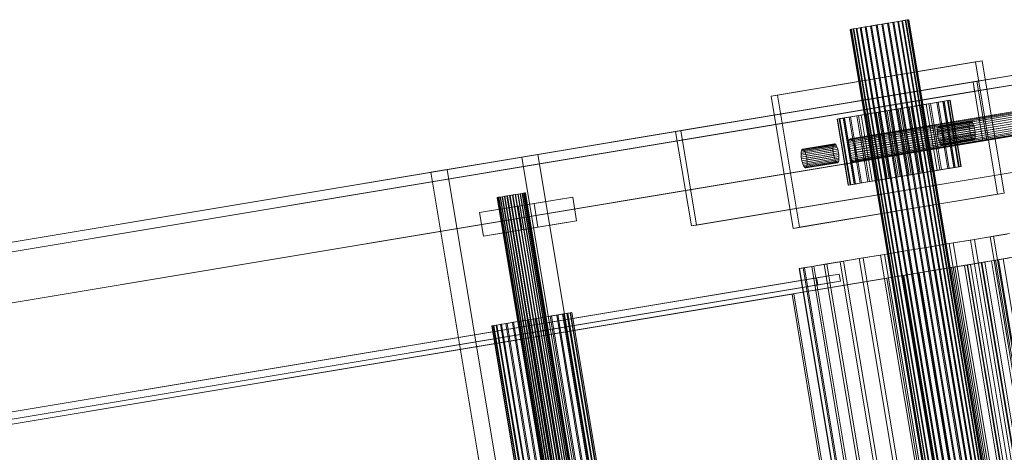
# Model space of a CAD drawing. Header units: millimetres. Extents: x -2233 to 61924, y -68080 to 6847.
# Tile 648 of 656: x 27299 to 27710, y -15977 to -15796. Entities that reach past the tile are written whole.
import ezdxf

# ---------------------------------------------------------------- set-up
doc = ezdxf.new("R2010")
doc.units = ezdxf.units.MM
doc.layers.add('superior_C10', color=7, linetype='Continuous', lineweight=0)

msp = doc.modelspace()

# ---------------------------------------------------------------- linework, layer by layer
at = {"layer": 'superior_C10'}
for p, q in [((27656.645, -15798.708), (27654.283, -15799.102)), ((27654.716, -15799.03), (27657.095, -15798.633)), ((27659.062, -15798.306), (27656.645, -15798.708)), ((27656.645, -15798.708), (27740.489, -16301.769)), ((27657.095, -15798.633), (27659.511, -15798.231)), ((27657.095, -15798.633), (27740.938, -16301.694)), ((27661.441, -15797.909), (27659.062, -15798.306)), ((27659.062, -15798.306), (27742.905, -16301.367)), ((27659.511, -15798.231), (27661.873, -15797.837)), ((27659.511, -15798.231), (27743.355, -16301.292)), ((27663.69, -15797.534), (27661.441, -15797.909)), ((27661.441, -15797.909), (27745.284, -16300.97)), ((27661.873, -15797.837), (27664.089, -15797.468)), ((27661.873, -15797.837), (27745.717, -16300.898)), ((27665.724, -15797.195), (27663.69, -15797.534)), ((27663.69, -15797.534), (27747.534, -16300.595)), ((27664.089, -15797.468), (27666.074, -15797.137)), ((27664.089, -15797.468), (27747.932, -16300.529)), ((27667.465, -15796.905), (27665.724, -15797.195)), ((27665.724, -15797.195), (27749.568, -16300.256)), ((27666.074, -15797.137), (27667.751, -15796.857)), ((27666.074, -15797.137), (27749.917, -16300.198)), ((27668.844, -15796.675), (27667.465, -15796.905)), ((27667.465, -15796.905), (27751.308, -16299.966)), ((27667.751, -15796.857), (27669.057, -15796.64)), ((27667.751, -15796.857), (27751.595, -16299.918)), ((27669.81, -15796.514), (27668.844, -15796.675)), ((27668.844, -15796.675), (27752.687, -16299.736)), ((27669.057, -15796.64), (27669.941, -15796.492)), ((27669.057, -15796.64), (27752.9, -16299.701)), ((27670.325, -15796.428), (27669.81, -15796.514)), ((27669.81, -15796.514), (27753.653, -16299.575)), ((27669.941, -15796.492), (27670.369, -15796.421)), ((27669.941, -15796.492), (27753.784, -16299.553)), ((27670.369, -15796.421), (27670.325, -15796.428)), ((27670.325, -15796.428), (27754.168, -16299.489)), ((27670.369, -15796.421), (27754.212, -16299.482)), ((27646.216, -15800.447), (27645.788, -15800.518)), ((27645.788, -15800.518), (27645.832, -15800.511)), ((27645.788, -15800.518), (27729.631, -16303.579)), ((27645.832, -15800.511), (27646.347, -15800.425)), ((27645.832, -15800.511), (27729.675, -16303.572)), ((27647.1, -15800.299), (27646.216, -15800.447)), ((27730.059, -16303.508), (27646.216, -15800.447)), ((27646.347, -15800.425), (27647.313, -15800.264)), ((27646.347, -15800.425), (27730.19, -16303.486)), ((27648.405, -15800.082), (27647.1, -15800.299)), ((27647.1, -15800.299), (27730.943, -16303.36)), ((27647.313, -15800.264), (27648.692, -15800.034)), ((27647.313, -15800.264), (27731.156, -16303.325)), ((27650.083, -15799.802), (27648.405, -15800.082)), ((27648.405, -15800.082), (27732.249, -16303.143)), ((27648.692, -15800.034), (27650.432, -15799.744)), ((27648.692, -15800.034), (27732.535, -16303.095)), ((27652.068, -15799.471), (27650.083, -15799.802)), ((27650.083, -15799.802), (27733.926, -16302.863)), ((27650.432, -15799.744), (27652.466, -15799.405)), ((27650.432, -15799.744), (27734.276, -16302.805)), ((27654.283, -15799.102), (27652.068, -15799.471)), ((27652.068, -15799.471), (27735.911, -16302.532)), ((27652.466, -15799.405), (27654.716, -15799.03)), ((27652.466, -15799.405), (27736.31, -16302.466)), ((27654.283, -15799.102), (27738.127, -16302.163)), ((27654.716, -15799.03), (27738.559, -16302.091)), ((27612.803, -15828.319), (27698.214, -15814.084)), ((27700.903, -15813.635), (27615.493, -15827.871)), ((27700.903, -15813.635), (27698.214, -15814.084)), ((27698.214, -15814.084), (27707.42, -15869.322)), ((27710.11, -15868.874), (27700.903, -15813.635)), ((18891.2, -17290.03), (27724.061, -15817.886)), ((27725.675, -15817.617), (18892.814, -17289.761)), ((27572.93, -15843.075), (27734.261, -15816.186)), ((27736.413, -15815.828), (27575.082, -15842.716)), ((27725.675, -15817.617), (27697.162, -15822.369)), ((18864.301, -17294.513), (27697.162, -15822.369)), ((27698.776, -15822.1), (18865.914, -17294.244)), ((18893.471, -17293.706), (27726.332, -15821.563)), ((27698.776, -15822.1), (27697.162, -15822.369)), ((27697.162, -15822.369), (27697.819, -15826.315)), ((27697.162, -15822.369), (27701.272, -15847.029)), ((27697.819, -15826.315), (27726.332, -15821.563)), ((27702.886, -15846.76), (27698.776, -15822.1)), ((27697.819, -15826.315), (18864.958, -17298.459)), ((27759.29, -15827.607), (27645.409, -15846.588)), ((27759.496, -15827.285), (27645.615, -15846.265)), ((27759.742, -15827.146), (27645.861, -15846.126)), ((27760.02, -15827.197), (27646.139, -15846.177)), ((27760.319, -15827.436), (27646.439, -15846.416)), ((27612.803, -15828.319), (27615.493, -15827.871)), ((27622.009, -15883.557), (27612.803, -15828.319)), ((27615.493, -15827.871), (27624.699, -15883.109)), ((27643.418, -15837.41), (27677.582, -15831.716)), ((27758.989, -15829.525), (27645.108, -15848.505)), ((27759.007, -15830.398), (27645.126, -15849.378)), ((27759.032, -15828.749), (27645.151, -15847.729)), ((27759.085, -15831.336), (27645.204, -15850.316)), ((27759.133, -15828.102), (27645.253, -15847.082)), ((27760.628, -15827.853), (27646.747, -15846.833)), ((27760.934, -15828.432), (27647.053, -15847.412)), ((27761.226, -15829.152), (27647.345, -15848.132)), ((27761.492, -15829.984), (27647.611, -15848.964)), ((27761.723, -15830.896), (27647.842, -15849.876)), ((27684.576, -15830.55), (27650.411, -15836.244)), ((27678.677, -15831.533), (27674.772, -15832.184)), ((27675.537, -15832.056), (27679.348, -15831.421)), ((27684.576, -15830.55), (27677.582, -15831.716)), ((27677.582, -15831.716), (27682.185, -15859.335)), ((27682.018, -15830.976), (27678.677, -15831.533)), ((27678.677, -15831.533), (27683.28, -15859.152)), ((27679.348, -15831.421), (27682.569, -15830.884)), ((27679.348, -15831.421), (27683.951, -15859.04)), ((27684.667, -15830.535), (27682.018, -15830.976)), ((27682.018, -15830.976), (27686.621, -15858.595)), ((27682.569, -15830.884), (27685.076, -15830.467)), ((27682.569, -15830.884), (27687.172, -15858.503)), ((27689.179, -15858.169), (27684.576, -15830.55)), ((27686.521, -15830.226), (27684.667, -15830.535)), ((27684.667, -15830.535), (27689.27, -15858.154)), ((27685.076, -15830.467), (27686.773, -15830.184)), ((27685.076, -15830.467), (27689.679, -15858.086)), ((27687.51, -15830.061), (27686.521, -15830.226)), ((27686.521, -15830.226), (27691.124, -15857.845)), ((27686.773, -15830.184), (27687.595, -15830.047)), ((27686.773, -15830.184), (27691.376, -15857.803)), ((27687.595, -15830.047), (27687.51, -15830.061)), ((27687.51, -15830.061), (27692.113, -15857.68)), ((27687.595, -15830.047), (27692.198, -15857.666)), ((27759.219, -15832.302), (27645.338, -15851.283)), ((27759.405, -15833.26), (27645.524, -15852.24)), ((27759.636, -15834.173), (27645.755, -15853.153)), ((27759.903, -15835.005), (27646.022, -15853.985)), ((27760.194, -15835.724), (27646.313, -15854.704)), ((27761.909, -15831.854), (27648.028, -15850.834)), ((27762.044, -15832.821), (27648.163, -15851.801)), ((27762.096, -15835.407), (27648.216, -15854.387)), ((27762.121, -15833.759), (27648.24, -15852.739)), ((27762.139, -15834.632), (27648.258, -15853.612)), ((27652.456, -15835.903), (27648.646, -15836.538)), ((27649.316, -15836.426), (27653.221, -15835.776)), ((27656.711, -15835.194), (27652.456, -15835.903)), ((27652.456, -15835.903), (27657.06, -15863.522)), ((27653.221, -15835.776), (27657.541, -15835.056)), ((27653.221, -15835.776), (27657.825, -15863.395)), ((27661.245, -15834.438), (27656.711, -15835.194)), ((27656.711, -15835.194), (27661.314, -15862.813)), ((27657.541, -15835.056), (27662.108, -15834.294)), ((27657.541, -15835.056), (27662.144, -15862.675)), ((27665.885, -15833.665), (27661.245, -15834.438)), ((27661.245, -15834.438), (27665.848, -15862.057)), ((27662.108, -15834.294), (27666.748, -15833.521)), ((27662.108, -15834.294), (27666.711, -15861.913)), ((27670.452, -15832.904), (27665.885, -15833.665)), ((27665.885, -15833.665), (27670.488, -15861.284)), ((27666.748, -15833.521), (27671.283, -15832.765)), ((27666.748, -15833.521), (27671.351, -15861.14)), ((27674.772, -15832.184), (27670.452, -15832.904)), ((27670.452, -15832.904), (27675.056, -15860.523)), ((27671.283, -15832.765), (27675.537, -15832.056)), ((27671.283, -15832.765), (27675.886, -15860.384)), ((27674.772, -15832.184), (27679.375, -15859.803)), ((27675.537, -15832.056), (27680.14, -15859.675)), ((27641.22, -15837.776), (27640.399, -15837.913)), ((27640.399, -15837.913), (27640.484, -15837.899)), ((27640.399, -15837.913), (27645.002, -15865.532)), ((27640.484, -15837.899), (27641.472, -15837.734)), ((27640.484, -15837.899), (27645.087, -15865.518)), ((27642.918, -15837.493), (27641.22, -15837.776)), ((27645.824, -15865.395), (27641.22, -15837.776)), ((27641.472, -15837.734), (27643.326, -15837.425)), ((27641.472, -15837.734), (27646.075, -15865.353)), ((27645.425, -15837.075), (27642.918, -15837.493)), ((27642.918, -15837.493), (27647.521, -15865.112)), ((27643.326, -15837.425), (27645.975, -15836.983)), ((27643.326, -15837.425), (27647.93, -15865.044)), ((27643.418, -15837.41), (27650.411, -15836.244)), ((27648.021, -15865.029), (27643.418, -15837.41)), ((27648.646, -15836.538), (27645.425, -15837.075)), ((27645.425, -15837.075), (27650.028, -15864.694)), ((27645.975, -15836.983), (27649.316, -15836.426)), ((27645.975, -15836.983), (27650.578, -15864.602)), ((27760.5, -15836.304), (27646.619, -15855.284)), ((27760.809, -15836.721), (27646.928, -15855.701)), ((27761.108, -15836.959), (27647.227, -15855.939)), ((27647.505, -15855.99), (27761.386, -15837.01)), ((27761.633, -15836.872), (27647.752, -15855.852)), ((27761.838, -15836.549), (27647.957, -15855.529)), ((27761.995, -15836.054), (27648.114, -15855.035)), ((27648.646, -15836.538), (27653.249, -15864.157)), ((27649.316, -15836.426), (27653.919, -15864.046)), ((27650.411, -15836.244), (27655.015, -15863.863)), ((27695.694, -15839.518), (27682.408, -15841.733)), ((27695.819, -15839.123), (27682.533, -15841.337)), ((27695.984, -15838.864), (27682.698, -15841.079)), ((27696.181, -15838.754), (27682.895, -15840.968)), ((27696.404, -15838.794), (27683.117, -15841.009)), ((27696.643, -15838.985), (27683.357, -15841.2)), ((27696.89, -15839.319), (27683.604, -15841.533)), ((27697.134, -15839.782), (27683.848, -15841.997)), ((27695.613, -15840.036), (27695.694, -15839.518)), ((27695.694, -15839.518), (27695.819, -15839.123)), ((27695.819, -15839.123), (27695.984, -15838.864)), ((27695.984, -15838.864), (27696.181, -15838.754)), ((27696.181, -15838.754), (27696.404, -15838.794)), ((27696.404, -15838.794), (27696.643, -15838.985)), ((27696.643, -15838.985), (27696.89, -15839.319)), ((27696.89, -15839.319), (27697.134, -15839.782)), ((27697.134, -15839.782), (27697.368, -15840.358)), ((27728.171, -15842.546), (18895.31, -17314.69)), ((18896.924, -17314.421), (27729.785, -15842.277)), ((27572.93, -15843.075), (27575.082, -15842.716)), ((27579.506, -15882.531), (27572.93, -15843.075)), ((27575.082, -15842.716), (27581.658, -15882.172)), ((27695.579, -15840.656), (27682.293, -15842.871)), ((27682.327, -15842.25), (27682.293, -15842.871)), ((27682.293, -15842.871), (27682.307, -15843.569)), ((27695.593, -15841.355), (27682.307, -15843.569)), ((27682.307, -15843.569), (27682.369, -15844.32)), ((27695.613, -15840.036), (27682.327, -15842.25)), ((27682.408, -15841.733), (27682.327, -15842.25)), ((27695.655, -15842.105), (27682.369, -15844.32)), ((27682.533, -15841.337), (27682.408, -15841.733)), ((27695.763, -15842.879), (27682.477, -15845.093)), ((27682.698, -15841.079), (27682.533, -15841.337)), ((27695.912, -15843.645), (27682.625, -15845.859)), ((27682.895, -15840.968), (27682.698, -15841.079)), ((27683.117, -15841.009), (27682.895, -15840.968)), ((27683.357, -15841.2), (27683.117, -15841.009)), ((27683.604, -15841.533), (27683.357, -15841.2)), ((27683.848, -15841.997), (27683.604, -15841.533)), ((27684.082, -15842.572), (27683.848, -15841.997)), ((27697.368, -15840.358), (27684.082, -15842.572)), ((27684.295, -15843.238), (27684.082, -15842.572)), ((27697.581, -15841.024), (27684.295, -15843.238)), ((27684.48, -15843.968), (27684.295, -15843.238)), ((27697.766, -15841.754), (27684.48, -15843.968)), ((27684.628, -15844.734), (27684.48, -15843.968)), ((27697.915, -15842.52), (27684.628, -15844.734)), ((27698.022, -15843.293), (27684.736, -15845.507)), ((27698.084, -15844.043), (27684.798, -15846.258)), ((27695.579, -15840.656), (27695.613, -15840.036)), ((27695.593, -15841.355), (27695.579, -15840.656)), ((27695.655, -15842.105), (27695.593, -15841.355)), ((27695.763, -15842.879), (27695.655, -15842.105)), ((27695.912, -15843.645), (27695.763, -15842.879)), ((27696.096, -15844.375), (27695.912, -15843.645)), ((27697.368, -15840.358), (27697.581, -15841.024)), ((27697.581, -15841.024), (27697.766, -15841.754)), ((27697.766, -15841.754), (27697.915, -15842.52)), ((27697.915, -15842.52), (27698.022, -15843.293)), ((27698.022, -15843.293), (27698.084, -15844.043)), ((27698.084, -15844.043), (27698.099, -15844.742)), ((27701.272, -15847.029), (18868.411, -17319.173)), ((18870.024, -17318.904), (27702.886, -15846.76)), ((27639.241, -15848.244), (27625.954, -15850.458)), ((27639.043, -15848.354), (27639.241, -15848.244)), ((27639.241, -15848.244), (27639.463, -15848.285)), ((27645.151, -15847.729), (27645.108, -15848.505)), ((27645.253, -15847.082), (27645.151, -15847.729)), ((27645.409, -15846.588), (27645.253, -15847.082)), ((27645.615, -15846.265), (27645.409, -15846.588)), ((27645.861, -15846.126), (27645.615, -15846.265)), ((27646.139, -15846.177), (27645.861, -15846.126)), ((27646.439, -15846.416), (27646.139, -15846.177)), ((27646.747, -15846.833), (27646.439, -15846.416)), ((27647.053, -15847.412), (27646.747, -15846.833)), ((27647.345, -15848.132), (27647.053, -15847.412)), ((27647.611, -15848.964), (27647.345, -15848.132)), ((27682.369, -15844.32), (27682.477, -15845.093)), ((27682.477, -15845.093), (27682.625, -15845.859)), ((27682.625, -15845.859), (27682.81, -15846.589)), ((27696.096, -15844.375), (27682.81, -15846.589)), ((27682.81, -15846.589), (27683.023, -15847.255)), ((27696.309, -15845.04), (27683.023, -15847.255)), ((27683.023, -15847.255), (27683.257, -15847.83)), ((27696.543, -15845.616), (27683.257, -15847.83)), ((27683.257, -15847.83), (27683.501, -15848.294)), ((27696.788, -15846.079), (27683.501, -15848.294)), ((27697.034, -15846.413), (27683.748, -15848.627)), ((27697.274, -15846.604), (27683.988, -15848.818)), ((27684.21, -15848.859), (27697.496, -15846.645)), ((27697.693, -15846.534), (27684.407, -15848.748)), ((27697.858, -15846.276), (27684.572, -15848.49)), ((27684.572, -15848.49), (27684.697, -15848.095)), ((27684.736, -15845.507), (27684.628, -15844.734)), ((27697.983, -15845.88), (27684.697, -15848.095)), ((27684.697, -15848.095), (27684.778, -15847.577)), ((27684.798, -15846.258), (27684.736, -15845.507)), ((27698.064, -15845.362), (27684.778, -15847.577)), ((27684.778, -15847.577), (27684.812, -15846.956)), ((27684.812, -15846.956), (27684.798, -15846.258)), ((27698.099, -15844.742), (27684.812, -15846.956)), ((27696.309, -15845.04), (27696.096, -15844.375)), ((27696.543, -15845.616), (27696.309, -15845.04)), ((27696.788, -15846.079), (27696.543, -15845.616)), ((27697.034, -15846.413), (27696.788, -15846.079)), ((27697.274, -15846.604), (27697.034, -15846.413)), ((27697.496, -15846.645), (27697.274, -15846.604)), ((27697.693, -15846.534), (27697.496, -15846.645)), ((27697.858, -15846.276), (27697.693, -15846.534)), ((27697.983, -15845.88), (27697.858, -15846.276)), ((27698.064, -15845.362), (27697.983, -15845.88)), ((27698.099, -15844.742), (27698.064, -15845.362)), ((27701.272, -15847.029), (27702.886, -15846.76)), ((27638.638, -15850.146), (27625.352, -15852.361)), ((27625.386, -15851.74), (27625.352, -15852.361)), ((27638.652, -15850.845), (27625.366, -15853.059)), ((27638.672, -15849.526), (27625.386, -15851.74)), ((27625.467, -15851.223), (27625.386, -15851.74)), ((27638.715, -15851.595), (27625.428, -15853.81)), ((27638.754, -15849.008), (27625.467, -15851.223)), ((27625.593, -15850.827), (27625.467, -15851.223)), ((27638.879, -15848.613), (27625.593, -15850.827)), ((27625.757, -15850.569), (27625.593, -15850.827)), ((27639.043, -15848.354), (27625.757, -15850.569)), ((27625.954, -15850.458), (27625.757, -15850.569)), ((27626.177, -15850.499), (27625.954, -15850.458)), ((27639.463, -15848.285), (27626.177, -15850.499)), ((27626.416, -15850.69), (27626.177, -15850.499)), ((27639.702, -15848.475), (27626.416, -15850.69)), ((27626.663, -15851.023), (27626.416, -15850.69)), ((27639.949, -15848.809), (27626.663, -15851.023)), ((27626.908, -15851.487), (27626.663, -15851.023)), ((27640.194, -15849.273), (27626.908, -15851.487)), ((27627.141, -15852.062), (27626.908, -15851.487)), ((27640.427, -15849.848), (27627.141, -15852.062)), ((27627.354, -15852.728), (27627.141, -15852.062)), ((27640.641, -15850.514), (27627.354, -15852.728)), ((27640.825, -15851.244), (27627.539, -15853.458)), ((27640.974, -15852.01), (27627.688, -15854.224)), ((27638.638, -15850.146), (27638.672, -15849.526)), ((27638.652, -15850.845), (27638.638, -15850.146)), ((27638.715, -15851.595), (27638.652, -15850.845)), ((27638.672, -15849.526), (27638.754, -15849.008)), ((27638.822, -15852.369), (27638.715, -15851.595)), ((27638.754, -15849.008), (27638.879, -15848.613)), ((27638.879, -15848.613), (27639.043, -15848.354)), ((27639.463, -15848.285), (27639.702, -15848.475)), ((27639.702, -15848.475), (27639.949, -15848.809)), ((27639.949, -15848.809), (27640.194, -15849.273)), ((27640.194, -15849.273), (27640.427, -15849.848)), ((27640.427, -15849.848), (27640.641, -15850.514)), ((27640.641, -15850.514), (27640.825, -15851.244)), ((27640.825, -15851.244), (27640.974, -15852.01)), ((27640.974, -15852.01), (27641.082, -15852.783)), ((27645.108, -15848.505), (27645.126, -15849.378)), ((27645.126, -15849.378), (27645.204, -15850.316)), ((27645.204, -15850.316), (27645.338, -15851.283)), ((27645.338, -15851.283), (27645.524, -15852.24)), ((27645.524, -15852.24), (27645.755, -15853.153)), ((27647.842, -15849.876), (27647.611, -15848.964)), ((27648.028, -15850.834), (27647.842, -15849.876)), ((27648.163, -15851.801), (27648.028, -15850.834)), ((27648.24, -15852.739), (27648.163, -15851.801)), ((27683.501, -15848.294), (27683.748, -15848.627)), ((27683.748, -15848.627), (27683.988, -15848.818)), ((27683.988, -15848.818), (27684.21, -15848.859)), ((27684.21, -15848.859), (27684.407, -15848.748)), ((27684.407, -15848.748), (27684.572, -15848.49)), ((27470.745, -15860.106), (27508.705, -15853.779)), ((27515.43, -15852.658), (27477.47, -15858.985)), ((27515.43, -15852.658), (27508.705, -15853.779)), ((27508.705, -15853.779), (27582.685, -16297.656)), ((27589.409, -16296.535), (27515.43, -15852.658)), ((27740.837, -15855.642), (27579.506, -15882.531)), ((27581.658, -15882.172), (27742.989, -15855.283)), ((27625.352, -15852.361), (27625.366, -15853.059)), ((27625.366, -15853.059), (27625.428, -15853.81)), ((27625.428, -15853.81), (27625.536, -15854.583)), ((27638.822, -15852.369), (27625.536, -15854.583)), ((27625.536, -15854.583), (27625.685, -15855.349)), ((27638.971, -15853.135), (27625.685, -15855.349)), ((27625.685, -15855.349), (27625.87, -15856.079)), ((27639.156, -15853.865), (27625.87, -15856.079)), ((27625.87, -15856.079), (27626.083, -15856.745)), ((27639.369, -15854.53), (27626.083, -15856.745)), ((27639.602, -15855.106), (27626.316, -15857.32)), ((27639.847, -15855.57), (27626.561, -15857.784)), ((27640.094, -15855.903), (27626.808, -15858.117)), ((27640.333, -15856.094), (27627.047, -15858.308)), ((27627.27, -15858.349), (27640.556, -15856.135)), ((27627.539, -15853.458), (27627.354, -15852.728)), ((27640.753, -15856.024), (27627.467, -15858.238)), ((27627.688, -15854.224), (27627.539, -15853.458)), ((27640.917, -15855.766), (27627.631, -15857.98)), ((27627.796, -15854.997), (27627.688, -15854.224)), ((27641.043, -15855.37), (27627.757, -15857.585)), ((27641.082, -15852.783), (27627.796, -15854.997)), ((27627.858, -15855.748), (27627.796, -15854.997)), ((27641.124, -15854.852), (27627.838, -15857.067)), ((27627.838, -15857.067), (27627.872, -15856.447)), ((27641.144, -15853.533), (27627.858, -15855.748)), ((27627.872, -15856.447), (27627.858, -15855.748)), ((27641.158, -15854.232), (27627.872, -15856.447)), ((27638.971, -15853.135), (27638.822, -15852.369)), ((27639.156, -15853.865), (27638.971, -15853.135)), ((27639.369, -15854.53), (27639.156, -15853.865)), ((27639.602, -15855.106), (27639.369, -15854.53)), ((27639.847, -15855.57), (27639.602, -15855.106)), ((27640.094, -15855.903), (27639.847, -15855.57)), ((27640.333, -15856.094), (27640.094, -15855.903)), ((27640.556, -15856.135), (27640.333, -15856.094)), ((27640.753, -15856.024), (27640.556, -15856.135)), ((27640.917, -15855.766), (27640.753, -15856.024)), ((27641.043, -15855.37), (27640.917, -15855.766)), ((27641.124, -15854.852), (27641.043, -15855.37)), ((27641.082, -15852.783), (27641.144, -15853.533)), ((27641.158, -15854.232), (27641.124, -15854.852)), ((27641.144, -15853.533), (27641.158, -15854.232)), ((27645.755, -15853.153), (27646.022, -15853.985)), ((27646.022, -15853.985), (27646.313, -15854.704)), ((27646.313, -15854.704), (27646.619, -15855.284)), ((27646.619, -15855.284), (27646.928, -15855.701)), ((27646.928, -15855.701), (27647.227, -15855.939)), ((27647.227, -15855.939), (27647.505, -15855.99)), ((27647.505, -15855.99), (27647.752, -15855.852)), ((27647.752, -15855.852), (27647.957, -15855.529)), ((27647.957, -15855.529), (27648.114, -15855.035)), ((27648.114, -15855.035), (27648.216, -15854.387)), ((27648.216, -15854.387), (27648.258, -15853.612)), ((27648.258, -15853.612), (27648.24, -15852.739)), ((27470.745, -15860.106), (27477.47, -15858.985)), ((27544.724, -16303.983), (27470.745, -15860.106)), ((27477.47, -15858.985), (27551.449, -16302.862)), ((27626.083, -15856.745), (27626.316, -15857.32)), ((27626.316, -15857.32), (27626.561, -15857.784)), ((27626.561, -15857.784), (27626.808, -15858.117)), ((27626.808, -15858.117), (27627.047, -15858.308)), ((27627.047, -15858.308), (27627.27, -15858.349)), ((27627.27, -15858.349), (27627.467, -15858.238)), ((27627.467, -15858.238), (27627.631, -15857.98)), ((27627.631, -15857.98), (27627.757, -15857.585)), ((27627.757, -15857.585), (27627.838, -15857.067)), ((27682.185, -15859.335), (27648.021, -15865.029)), ((27655.015, -15863.863), (27689.179, -15858.169)), ((27670.488, -15861.284), (27675.056, -15860.523)), ((27675.886, -15860.384), (27671.351, -15861.14)), ((27675.056, -15860.523), (27679.375, -15859.803)), ((27680.14, -15859.675), (27675.886, -15860.384)), ((27679.375, -15859.803), (27683.28, -15859.152)), ((27683.951, -15859.04), (27680.14, -15859.675)), ((27682.185, -15859.335), (27689.179, -15858.169)), ((27683.28, -15859.152), (27686.621, -15858.595)), ((27687.172, -15858.503), (27683.951, -15859.04)), ((27686.621, -15858.595), (27689.27, -15858.154)), ((27689.679, -15858.086), (27687.172, -15858.503)), ((27689.27, -15858.154), (27691.124, -15857.845)), ((27691.376, -15857.803), (27689.679, -15858.086)), ((27691.124, -15857.845), (27692.113, -15857.68)), ((27692.198, -15857.666), (27691.376, -15857.803)), ((27692.113, -15857.68), (27692.198, -15857.666)), ((27650.578, -15864.602), (27647.93, -15865.044)), ((27648.021, -15865.029), (27655.015, -15863.863)), ((27650.028, -15864.694), (27653.249, -15864.157)), ((27653.919, -15864.046), (27650.578, -15864.602)), ((27653.249, -15864.157), (27657.06, -15863.522)), ((27657.825, -15863.395), (27653.919, -15864.046)), ((27657.06, -15863.522), (27661.314, -15862.813)), ((27662.144, -15862.675), (27657.825, -15863.395)), ((27661.314, -15862.813), (27665.848, -15862.057)), ((27666.711, -15861.913), (27662.144, -15862.675)), ((27665.848, -15862.057), (27670.488, -15861.284)), ((27671.351, -15861.14), (27666.711, -15861.913)), ((27509.927, -15868.782), (27509.463, -15868.859)), ((27509.565, -15868.842), (27509.99, -15868.772)), ((27510.174, -15868.741), (27509.927, -15868.782)), ((27509.927, -15868.782), (27578.974, -16283.068)), ((27509.99, -15868.772), (27510.195, -15868.737)), ((27509.99, -15868.772), (27579.037, -16283.057)), ((27510.195, -15868.737), (27510.174, -15868.741)), ((27510.174, -15868.741), (27579.221, -16283.026)), ((27510.195, -15868.737), (27579.243, -16283.023)), ((27645.002, -15865.532), (27645.824, -15865.395)), ((27645.087, -15865.518), (27645.002, -15865.532)), ((27646.075, -15865.353), (27645.087, -15865.518)), ((27645.824, -15865.395), (27647.521, -15865.112)), ((27647.93, -15865.044), (27646.075, -15865.353)), ((27647.521, -15865.112), (27650.028, -15864.694)), ((27498.601, -15870.67), (27498.396, -15870.704)), ((27498.396, -15870.704), (27498.417, -15870.7)), ((27498.396, -15870.704), (27567.444, -16284.989)), ((27498.417, -15870.7), (27498.664, -15870.659)), ((27498.417, -15870.7), (27567.465, -16284.986)), ((27499.026, -15870.599), (27498.601, -15870.67)), ((27567.649, -16284.955), (27498.601, -15870.67)), ((27498.664, -15870.659), (27499.128, -15870.582)), ((27498.664, -15870.659), (27567.712, -16284.945)), ((27499.653, -15870.495), (27499.026, -15870.599)), ((27499.026, -15870.599), (27568.073, -16284.884)), ((27499.128, -15870.582), (27499.79, -15870.472)), ((27499.128, -15870.582), (27568.176, -16284.867)), ((27500.458, -15870.36), (27499.653, -15870.495)), ((27499.653, -15870.495), (27568.7, -16284.78)), ((27499.79, -15870.472), (27500.625, -15870.332)), ((27499.79, -15870.472), (27568.838, -16284.757)), ((27501.41, -15870.202), (27500.458, -15870.36)), ((27500.458, -15870.36), (27569.505, -16284.646)), ((27500.625, -15870.332), (27501.602, -15870.17)), ((27500.625, -15870.332), (27569.673, -16284.618)), ((27502.474, -15870.024), (27501.41, -15870.202)), ((27501.41, -15870.202), (27570.458, -16284.487)), ((27501.602, -15870.17), (27502.682, -15869.99)), ((27501.602, -15870.17), (27570.649, -16284.455)), ((27503.608, -15869.835), (27502.474, -15870.024)), ((27502.474, -15870.024), (27571.522, -16284.31)), ((27502.682, -15869.99), (27503.823, -15869.799)), ((27502.682, -15869.99), (27571.729, -16284.275)), ((27504.768, -15869.642), (27503.608, -15869.835)), ((27503.608, -15869.835), (27572.655, -16284.121)), ((27503.823, -15869.799), (27504.983, -15869.606)), ((27503.823, -15869.799), (27572.871, -16284.085)), ((27505.909, -15869.452), (27504.768, -15869.642)), ((27504.768, -15869.642), (27573.815, -16283.927)), ((27504.983, -15869.606), (27506.117, -15869.417)), ((27504.983, -15869.606), (27574.031, -16283.892)), ((27506.989, -15869.272), (27505.909, -15869.452)), ((27505.909, -15869.452), (27574.957, -16283.737)), ((27506.117, -15869.417), (27507.181, -15869.24)), ((27506.117, -15869.417), (27575.165, -16283.703)), ((27507.966, -15869.109), (27506.989, -15869.272)), ((27506.989, -15869.272), (27576.037, -16283.557)), ((27529.955, -15870.513), (27507.179, -15874.309)), ((27507.181, -15869.24), (27508.133, -15869.081)), ((27507.181, -15869.24), (27576.228, -16283.525)), ((27508.801, -15868.97), (27507.966, -15869.109)), ((27507.966, -15869.109), (27577.013, -16283.394)), ((27508.133, -15869.081), (27508.939, -15868.947)), ((27508.133, -15869.081), (27577.181, -16283.367)), ((27509.463, -15868.859), (27508.801, -15868.97)), ((27508.801, -15868.97), (27577.849, -16283.255)), ((27508.939, -15868.947), (27509.565, -15868.842)), ((27508.939, -15868.947), (27577.986, -16283.232)), ((27509.463, -15868.859), (27578.511, -16283.145)), ((27509.565, -15868.842), (27578.613, -16283.128)), ((27529.955, -15870.513), (27513.816, -15873.203)), ((27531.599, -15880.377), (27529.955, -15870.513)), ((27707.42, -15869.322), (27622.009, -15883.557)), ((27624.699, -15883.109), (27710.11, -15868.874)), ((27707.42, -15869.322), (27710.11, -15868.874)), ((27491.04, -15876.999), (27513.816, -15873.203)), ((27491.04, -15876.999), (27507.179, -15874.309)), ((27492.684, -15886.863), (27491.04, -15876.999)), ((27507.179, -15874.309), (27508.823, -15884.173)), ((27513.816, -15873.203), (27515.46, -15883.067)), ((27508.823, -15884.173), (27531.599, -15880.377)), ((27515.46, -15883.067), (27531.599, -15880.377)), ((27515.46, -15883.067), (27492.684, -15886.863)), ((27492.684, -15886.863), (27508.823, -15884.173)), ((27579.506, -15882.531), (27581.658, -15882.172)), ((27622.009, -15883.557), (27624.699, -15883.109)), ((27696.144, -15888.436), (27687.146, -15889.935)), ((27688.875, -15889.647), (27697.738, -15888.17)), ((27704.28, -15887.08), (27696.144, -15888.436)), ((27696.144, -15888.436), (27748.752, -16204.082)), ((27697.738, -15888.17), (27705.677, -15886.847)), ((27697.738, -15888.17), (27750.346, -16203.816)), ((27711.241, -15885.919), (27704.28, -15887.08)), ((27704.28, -15887.08), (27756.888, -16202.726)), ((27705.677, -15886.847), (27712.388, -15885.728)), ((27705.677, -15886.847), (27758.285, -16202.493)), ((27667.964, -15893.132), (27658.517, -15894.707)), ((27660.247, -15894.419), (27669.762, -15892.833)), ((27677.63, -15891.521), (27667.964, -15893.132)), ((27667.964, -15893.132), (27720.571, -16208.778)), ((27669.762, -15892.833), (27679.429, -15891.222)), ((27669.762, -15892.833), (27722.37, -16208.479)), ((27687.146, -15889.935), (27677.63, -15891.521)), ((27677.63, -15891.521), (27730.238, -16207.167)), ((27679.429, -15891.222), (27688.875, -15889.647)), ((27679.429, -15891.222), (27732.036, -16206.868)), ((27687.146, -15889.935), (27739.753, -16205.581)), ((27688.875, -15889.647), (27741.483, -16205.293)), ((27641.715, -15897.507), (27635.005, -15898.626)), ((27636.151, -15898.434), (27643.112, -15897.274)), ((27649.654, -15896.184), (27641.715, -15897.507)), ((27641.715, -15897.507), (27694.323, -16213.153)), ((27643.112, -15897.274), (27651.248, -15895.918)), ((27643.112, -15897.274), (27695.72, -16212.92)), ((27658.517, -15894.707), (27649.654, -15896.184)), ((27649.654, -15896.184), (27702.262, -16211.83)), ((27651.248, -15895.918), (27660.247, -15894.419)), ((27651.248, -15895.918), (27703.856, -16211.564)), ((27658.517, -15894.707), (27711.125, -16210.353)), ((27660.247, -15894.419), (27712.854, -16210.065)), ((27702.129, -15897.576), (27696.04, -15898.591)), ((27704.797, -15897.131), (27699.382, -15898.034)), ((27700.613, -15897.829), (27705.924, -15896.944)), ((27700.613, -15897.829), (27702.129, -15897.576)), ((27700.825, -15897.793), (27706.565, -15896.837)), ((27707.76, -15896.638), (27702.129, -15897.576)), ((27702.129, -15897.576), (27751.449, -16193.494)), ((27709.709, -15896.313), (27704.797, -15897.131)), ((27704.797, -15897.131), (27706.565, -15896.837)), ((27754.117, -16193.05), (27704.797, -15897.131)), ((27705.924, -15896.944), (27710.713, -15896.145)), ((27705.924, -15896.944), (27707.76, -15896.638)), ((27755.244, -16192.862), (27705.924, -15896.944)), ((27706.565, -15896.837), (27711.771, -15895.969)), ((27706.565, -15896.837), (27755.885, -16192.755)), ((27712.835, -15895.792), (27707.76, -15896.638)), ((27707.76, -15896.638), (27757.079, -16192.556)), ((27714.032, -15895.592), (27709.709, -15896.313)), ((27709.709, -15896.313), (27711.771, -15895.969)), ((27759.028, -16192.231), (27709.709, -15896.313)), ((18988.79, -17349.799), (27688.79, -15899.799)), ((27689.597, -15899.665), (18989.597, -17349.665)), ((27626.246, -15900.085), (27624.534, -15900.371)), ((27624.534, -15900.371), (27624.711, -15900.341)), ((27624.534, -15900.371), (27677.141, -16216.017)), ((27624.711, -15900.341), (27626.77, -15899.998)), ((27624.711, -15900.341), (27677.318, -16215.987)), ((27629.781, -15899.496), (27626.246, -15900.085)), ((27678.853, -16215.731), (27626.246, -15900.085)), ((27626.77, -15899.998), (27630.633, -15899.354)), ((27626.77, -15899.998), (27679.378, -16215.644)), ((27635.005, -15898.626), (27629.781, -15899.496)), ((27629.781, -15899.496), (27682.389, -16215.142)), ((27630.633, -15899.354), (27636.151, -15898.434)), ((27630.633, -15899.354), (27683.241, -16215)), ((27635.005, -15898.626), (27687.612, -16214.272)), ((27636.151, -15898.434), (27688.759, -16214.081)), ((27674.587, -15902.166), (27681.417, -15901.028)), ((27681.073, -15901.085), (27674.63, -15902.159)), ((27687.418, -15900.028), (27681.073, -15901.085)), ((27681.073, -15901.085), (27681.417, -15901.028)), ((27730.392, -16197.004), (27681.073, -15901.085)), ((27681.417, -15901.028), (27688.142, -15899.907)), ((27681.417, -15901.028), (27730.736, -16196.946)), ((27693.556, -15899.005), (27687.418, -15900.028)), ((27687.418, -15900.028), (27688.142, -15899.907)), ((27736.737, -16195.946), (27687.418, -15900.028)), ((27688.142, -15899.907), (27694.649, -15898.823)), ((27688.142, -15899.907), (27737.462, -16195.825)), ((27688.79, -15899.799), (27694.868, -15898.786)), ((27689.597, -15899.665), (27688.79, -15899.799)), ((27688.79, -15899.799), (27738.109, -16195.717)), ((27696.04, -15898.591), (27689.597, -15899.665)), ((27738.916, -16195.583), (27689.597, -15899.665)), ((27699.382, -15898.034), (27693.556, -15899.005)), ((27693.556, -15899.005), (27694.649, -15898.823)), ((27742.875, -16194.923), (27693.556, -15899.005)), ((27694.649, -15898.823), (27700.825, -15897.793)), ((27694.649, -15898.823), (27743.968, -16194.741)), ((27694.868, -15898.786), (27700.613, -15897.829)), ((27694.868, -15898.786), (27696.04, -15898.591)), ((27744.188, -16194.704), (27694.868, -15898.786)), ((27696.04, -15898.591), (27745.36, -16194.509)), ((27699.382, -15898.034), (27700.825, -15897.793)), ((27748.702, -16193.952), (27699.382, -15898.034)), ((27749.932, -16193.747), (27700.613, -15897.829)), ((27700.825, -15897.793), (27750.145, -16193.712)), ((18961.084, -17354.417), (27661.084, -15904.417)), ((27661.891, -15904.283), (18961.891, -17354.283)), ((19045.715, -17335.243), (27631.834, -15904.223)), ((27641.249, -15902.654), (19055.13, -17333.674)), ((19055.623, -17336.633), (27641.742, -15905.613)), ((27641.249, -15902.654), (27631.834, -15904.223)), ((27631.834, -15904.223), (27632.328, -15907.182)), ((27632.328, -15907.182), (27641.742, -15905.613)), ((27641.742, -15905.613), (27641.249, -15902.654)), ((27661.084, -15904.417), (27667.771, -15903.302)), ((27661.891, -15904.283), (27661.084, -15904.417)), ((27661.084, -15904.417), (27710.403, -16200.335)), ((27668.199, -15903.231), (27661.891, -15904.283)), ((27711.21, -16200.201), (27661.891, -15904.283)), ((27667.771, -15903.302), (27674.587, -15902.166)), ((27668.199, -15903.231), (27667.771, -15903.302)), ((27667.771, -15903.302), (27717.09, -16199.221)), ((27674.63, -15902.159), (27668.199, -15903.231)), ((27717.519, -16199.149), (27668.199, -15903.231)), ((27674.63, -15902.159), (27674.587, -15902.166)), ((27674.587, -15902.166), (27723.907, -16198.085)), ((27723.95, -16198.077), (27674.63, -15902.159)), ((27632.328, -15907.182), (19046.208, -17338.202)), ((19054.413, -17338.862), (27621.552, -15911.006)), ((27622.359, -15910.871), (19055.22, -17338.728)), ((27622.359, -15910.871), (27621.552, -15911.006)), ((27621.552, -15911.006), (27670.872, -16206.924)), ((27671.679, -16206.789), (27622.359, -15910.871)), ((27510.977, -15921.831), (27507.766, -15922.367)), ((27508.354, -15922.269), (27511.589, -15921.729)), ((27514.264, -15921.283), (27510.977, -15921.831)), ((27510.977, -15921.831), (27562.763, -16232.545)), ((27511.589, -15921.729), (27514.876, -15921.182)), ((27511.589, -15921.729), (27563.375, -16232.443)), ((27517.499, -15920.744), (27514.264, -15921.283)), ((27514.264, -15921.283), (27566.05, -16231.998)), ((27514.876, -15921.182), (27518.087, -15920.646)), ((27514.876, -15921.182), (27566.661, -16231.896)), ((27520.559, -15920.234), (27517.499, -15920.744)), ((27517.499, -15920.744), (27569.285, -16231.458)), ((27518.087, -15920.646), (27521.101, -15920.144)), ((27518.087, -15920.646), (27569.873, -16231.36)), ((27523.325, -15919.773), (27520.559, -15920.234)), ((27520.559, -15920.234), (27572.345, -16230.948)), ((27521.101, -15920.144), (27523.8, -15919.694)), ((27521.101, -15920.144), (27572.886, -16230.858)), ((27525.692, -15919.379), (27523.325, -15919.773)), ((27523.325, -15919.773), (27575.111, -16230.487)), ((27523.8, -15919.694), (27526.082, -15919.314)), ((27523.8, -15919.694), (27575.586, -16230.408)), ((27527.568, -15919.066), (27525.692, -15919.379)), ((27525.692, -15919.379), (27577.477, -16230.093)), ((27526.082, -15919.314), (27527.857, -15919.018)), ((27526.082, -15919.314), (27577.867, -16230.028)), ((27528.881, -15918.847), (27527.568, -15919.066)), ((27527.568, -15919.066), (27579.354, -16229.78)), ((27527.857, -15919.018), (27529.06, -15918.818)), ((27527.857, -15919.018), (27579.643, -16229.732)), ((27529.582, -15918.731), (27528.881, -15918.847)), ((27528.881, -15918.847), (27580.667, -16229.561)), ((27529.06, -15918.818), (27529.642, -15918.721)), ((27529.06, -15918.818), (27580.845, -16229.532)), ((27529.642, -15918.721), (27529.582, -15918.731)), ((27529.582, -15918.731), (27581.367, -16229.445)), ((27529.642, -15918.721), (27581.427, -16229.435)), ((27496.793, -15924.195), (27496.211, -15924.292)), ((27496.211, -15924.292), (27496.271, -15924.282)), ((27496.211, -15924.292), (27547.997, -16235.006)), ((27496.271, -15924.282), (27496.972, -15924.166)), ((27496.271, -15924.282), (27548.057, -16234.996)), ((27497.995, -15923.995), (27496.793, -15924.195)), ((27548.579, -16234.909), (27496.793, -15924.195)), ((27496.972, -15924.166), (27498.285, -15923.947)), ((27496.972, -15924.166), (27548.757, -16234.88)), ((27499.771, -15923.699), (27497.995, -15923.995)), ((27497.995, -15923.995), (27549.781, -16234.709)), ((27498.285, -15923.947), (27500.161, -15923.634)), ((27498.285, -15923.947), (27550.071, -16234.661)), ((27502.053, -15923.319), (27499.771, -15923.699)), ((27499.771, -15923.699), (27551.557, -16234.413)), ((27500.161, -15923.634), (27502.528, -15923.24)), ((27500.161, -15923.634), (27551.947, -16234.348)), ((27504.752, -15922.869), (27502.053, -15923.319)), ((27502.053, -15923.319), (27553.839, -16234.033)), ((27502.528, -15923.24), (27505.294, -15922.778)), ((27502.528, -15923.24), (27554.313, -16233.954)), ((27507.766, -15922.367), (27504.752, -15922.869)), ((27504.752, -15922.869), (27556.538, -16233.583)), ((27505.294, -15922.778), (27508.354, -15922.269)), ((27505.294, -15922.778), (27557.08, -16233.493)), ((27507.766, -15922.367), (27559.551, -16233.081)), ((27508.354, -15922.269), (27560.139, -16232.983))]:
    msp.add_line(p, q, dxfattribs=at)

doc.saveas('drawing.dxf')
